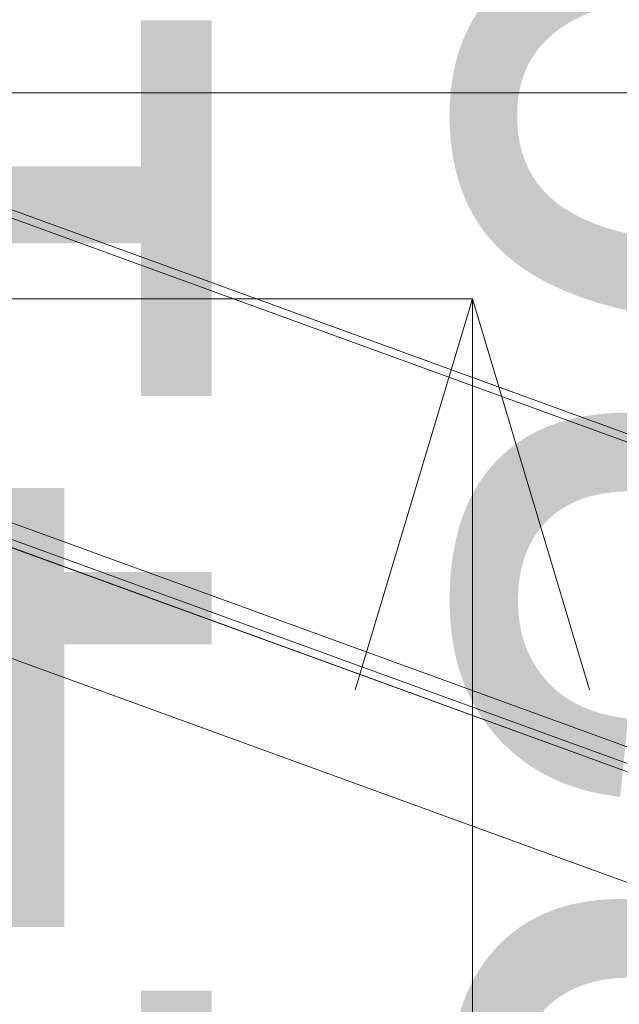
# Model space of a CAD drawing. Header units: millimetres. Extents: x -1970 to 61924, y -58230 to 6847.
# Tile 716 of 925: x 26976 to 27206, y 970 to 1348. Entities that reach past the tile are written whole.
import ezdxf

# ---------------------------------------------------------------- set-up
doc = ezdxf.new("R2010")
doc.units = ezdxf.units.MM
doc.layers.add('COTAS_P', color=1, linetype='Continuous', lineweight=0)
doc.layers.add('lateral_bajante_movil', color=7, linetype='Continuous', lineweight=0)
doc.dimstyles.new('R19_100', dxfattribs={"dimtxt": 250, "dimasz": 150, "dimexe": 150, "dimexo": 80, "dimgap": 100, "dimtad": 1, "dimtih": 1, "dimtoh": 1, "dimdsep": 46, "dimcen": 0.09, "dimadec": 0, "dimazin": 0, "dimtfac": 1, "dimtdec": 4, "dimtofl": 0, "dimtmove": 0, "dimatfit": 3, "dimfxl": 1, "dimtolj": 1, "dimtzin": 0, "dimarcsym": 0})

# ---------------------------------------------------------------- blocks, each defined once
blk = doc.blocks.new('DIM_R26_9')
at = {"layer": 'COTAS_P'}
for p, q in [((26750.07, 1241), (27150.07, 1241)), ((27150.07, 1241), (27105.07, 1091)), ((27150.07, 0), (27150.07, 1241)), ((27150.07, 1241), (27195.07, 1091)), ((27150.07, 0), (27105.07, 150)), ((27150.07, 0), (27195.07, 150)), ((26750.07, 0), (27150.07, 0))]:
    blk.add_line(p, q, dxfattribs=at)
blk.add_text('1241 P', height=250, rotation=90, dxfattribs=at).set_placement((27050.07, 620.5))
blk = doc.blocks.new('DIM_R26_27')
at = {"layer": 'COTAS_P'}
for p, q in [((26795.07, 1320), (27495.07, 1320)), ((27495.07, 1320), (27450.07, 1170)), ((27495.07, 0), (27495.07, 1320)), ((27495.07, 1320), (27540.07, 1170)), ((27495.07, 0), (27450.07, 150)), ((27495.07, 0), (27540.07, 150)), ((26795.07, 0), (27495.07, 0))]:
    blk.add_line(p, q, dxfattribs=at)
blk.add_text('1320 P', height=250, rotation=90, dxfattribs=at).set_placement((27395.07, 660))

msp = doc.modelspace()

# ---------------------------------------------------------------- linework, layer by layer
at = {"layer": 'lateral_bajante_movil'}
for p, q in [((26850.067, 1320), (28353.576, 772.768)), ((26849.041, 1317.181), (28352.55, 769.949)), ((26846.989, 1191.543), (28350.498, 644.311)), ((28353.576, 643.19), (26850.067, 1190.422)), ((26880.067, 1189.081), (28353.576, 652.768)), ((26878.015, 1183.443), (28351.524, 647.13)), ((26876.989, 1180.624), (28350.498, 644.311)), ((26833.309, 1153.955), (28336.817, 606.723))]:
    msp.add_line(p, q, dxfattribs=at)

# ---------------------------------------------------------------- dimensions: what is measured, and where the dimension line sits
at = {"layer": 'COTAS_P'}
for p1, p2, distance, picture, middle in [((26795.067, 0), (26795.067, 1320), -700, 'DIM_R26_27', (27495.067, 660)), ((26750.067, 0), (26750.067, 1241), -400, 'DIM_R26_9', (27150.067, 620.5))]:
    dim = msp.add_aligned_dim(p1=p1, p2=p2, distance=distance, text='<> P', dimstyle='R19_100', dxfattribs=at)
    dim.commit()
    dim.dimension.update_dxf_attribs({"geometry": picture, "text_midpoint": middle})

doc.saveas('drawing.dxf')
